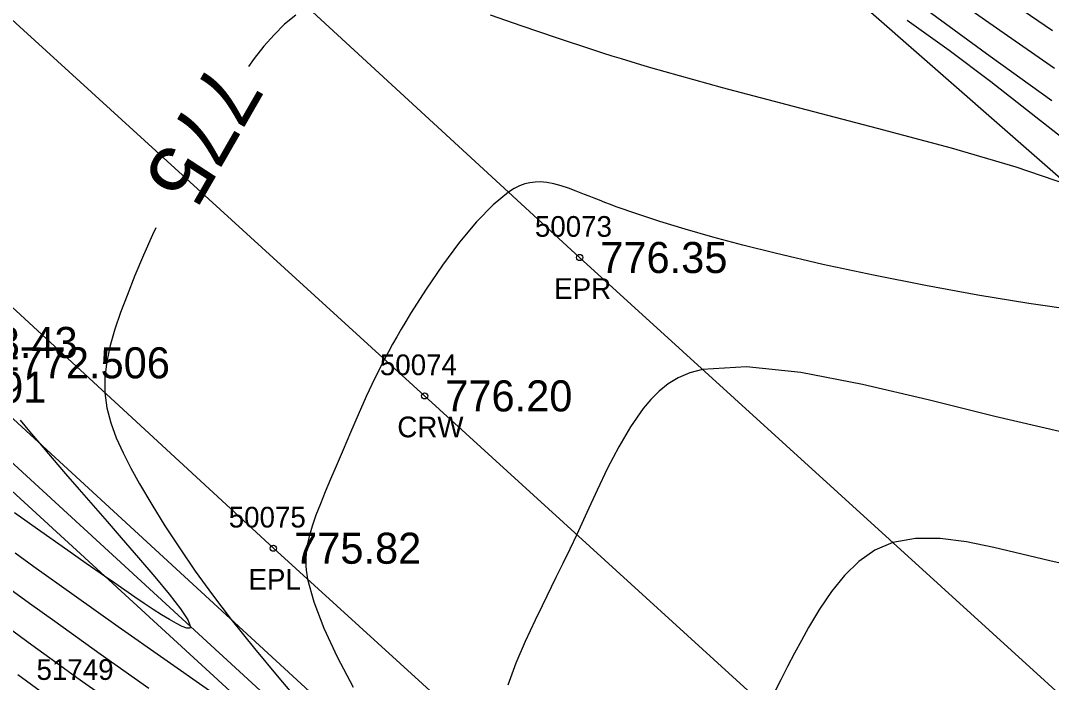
# Model space of a CAD drawing. Extents: x 1378535 to 1380697, y 997729 to 1000024.
# Drawn here: x 1379852.76 to 1379902.52, y 998773.69 to 998805.66 of the extents above; entities that cross this region are included whole.
import ezdxf

# ---------------------------------------------------------------- set-up
doc = ezdxf.new("R2010")
doc.units = 0
for name, color, linetype in [('RD_DTM_BkLn1', 7, 'Continuous'), ('RD_DTM_BkLn2', 7, 'Continuous'), ('RD_DTM_BkLn_txCode', 7, 'Continuous'), ('RD_DTM_Major1', 7, 'Continuous'), ('RD_DTM_Major1_Lbl', 7, 'Continuous'), ('RD_DTM_Minor1', 7, 'Continuous'), ('RD_EX_H2O', 7, 'Continuous'), ('RD_EX_Road', 7, 'Continuous'), ('RD_EX_Road_txCode', 7, 'Continuous'), ('RD_EX_TX_H2O_ELEV', 7, 'Continuous'), ('RD_EX_TX_Misc_ELEV', 7, 'Continuous'), ('RD_EX_TX_Road_ELEV', 7, 'Continuous'), ('RD_HC_Survey_ELEV', 7, 'Continuous'), ('RD_HC_Survey_txCode', 7, 'Continuous'), ('RD_SMD_Locator', 7, 'Continuous')]:
    doc.layers.add(name, color=color, linetype=linetype)

msp = doc.modelspace()

# ---------------------------------------------------------------- linework, layer by layer
at = {"layer": 'RD_DTM_BkLn1'}
msp.add_lwpolyline([(1380004.092, 998667.469), (1379960.441, 998707.181), (1379917.6, 998746.178), (1379872.26, 998787.533), (1379830.053, 998826.06), (1379785.115, 998866.805), (1379748.988, 998899.861), (1379722.936, 998924.281)], dxfattribs=at)
at = {"layer": 'RD_DTM_BkLn2'}
for points in [[(1380137.104, 998617.435), (1380114.932, 998627.982), (1380110.142, 998637.412), (1380109.582, 998648.354), (1380098.693, 998654.921), (1380088.864, 998651.688), (1380069.259, 998664.275), (1380051.712, 998676.601), (1380045.085, 998683.058), (1380025.38, 998678.361), (1380019.034, 998684.269), (1380023.868, 998692.688), (1380008.939, 998708.879), (1379966.873, 998742.441), (1379939.691, 998764.989), (1379904.79, 998796.424), (1379861.371, 998834.485), (1379829.578, 998867.997), (1379786.438, 998908.428), (1379759.831, 998933.444)], [(1379737.292, 998874.883), (1379752.749, 998868.877), (1379772.794, 998857.625), (1379802.995, 998831.849), (1379848.378, 998790.114), (1379894.268, 998747.881), (1379937.731, 998707.347), (1379986.156, 998664.45), (1380033.629, 998623.704), (1380075.028, 998584.523), (1380116.989, 998546.354), (1380162.137, 998505.398), (1380208.594, 998461.82), (1380262.411, 998411.759)], [(1380321.815, 998326.615), (1380322.659, 998329.174), (1380322.261, 998332.77), (1380321.137, 998334.343), (1380320.107, 998334.637), (1380319.184, 998334.516), (1380315.041, 998338.979), (1380309.473, 998346.954), (1380304.757, 998357.874), (1380262.267, 998407.427), (1380207.067, 998458.846), (1380160.069, 998502.831), (1380114.551, 998544.043), (1380071.667, 998582.108), (1380029.128, 998620.782), (1379985.006, 998662.48), (1379936.375, 998704.347), (1379893.878, 998744.802), (1379846.871, 998787.948), (1379800.334, 998830.073), (1379753.878, 998865.5), (1379725.58, 998874.504)]]:
    msp.add_lwpolyline(points, dxfattribs=at)
at = {"layer": 'RD_DTM_Major1'}
for points in [[(1379866.045, 998805.925), (1379865.505, 998805.482), (1379864.994, 998804.98), (1379864.507, 998804.426), (1379864.036, 998803.83), (1379863.753, 998803.441)], [(1379903.303, 998797.728), (1379900.822, 998798.58), (1379897.687, 998799.495), (1379894.126, 998800.453), (1379890.37, 998801.434), (1379886.645, 998802.417), (1379883.182, 998803.383), (1379882.699, 998803.525), (1379882.225, 998803.667), (1379881.762, 998803.808), (1379881.309, 998803.948), (1379880.865, 998804.088), (1379880.429, 998804.228), (1379878.631, 998804.827), (1379876.972, 998805.398), (1379875.436, 998805.92)], [(1379859.282, 998795.647), (1379859.126, 998795.309), (1379858.692, 998794.326), (1379858.282, 998793.349), (1379857.897, 998792.384), (1379857.589, 998791.564), (1379857.315, 998790.759), (1379857.089, 998789.968), (1379856.924, 998789.191), (1379856.834, 998788.43), (1379856.832, 998787.682), (1379856.928, 998786.949), (1379857.113, 998786.224), (1379857.376, 998785.501), (1379857.703, 998784.774), (1379858.084, 998784.037), (1379858.507, 998783.282), (1379859.091, 998782.289), (1379859.728, 998781.256), (1379860.424, 998780.185), (1379861.186, 998779.073), (1379862.018, 998777.92), (1379862.928, 998776.724), (1379864.049, 998775.324), (1379865.221, 998773.915), (1379866.389, 998772.546)], [(1379861.872, 998773.284), (1379859.672, 998774.829), (1379857.469, 998776.384), (1379855.35, 998777.887), (1379853.405, 998779.277), (1379852.497, 998779.93)]]:
    msp.add_lwpolyline(points, dxfattribs=at)
at = {"layer": 'RD_DTM_Minor1'}
for points in [[(1379902.67, 998803.353), (1379900.028, 998805.176), (1379897.15, 998807.216)], [(1379902.571, 998805.168), (1379900.096, 998806.872)], [(1379902.541, 998801.782), (1379899.557, 998803.921), (1379896.324, 998806.291)], [(1379903.403, 998799.715), (1379901.543, 998801.173), (1379899.595, 998802.696), (1379897.588, 998804.216), (1379895.551, 998805.664)], [(1379903.776, 998791.653), (1379901.425, 998791.997), (1379898.961, 998792.404), (1379896.442, 998792.863), (1379893.932, 998793.361), (1379891.49, 998793.885), (1379889.178, 998794.424), (1379887.626, 998794.815), (1379886.178, 998795.203), (1379884.837, 998795.586), (1379883.609, 998795.961), (1379882.499, 998796.324), (1379881.511, 998796.672), (1379881.228, 998796.777), (1379880.957, 998796.88), (1379880.696, 998796.98), (1379880.446, 998797.079), (1379880.205, 998797.174), (1379879.973, 998797.267), (1379879.578, 998797.424), (1379879.205, 998797.566), (1379878.848, 998797.687), (1379878.503, 998797.782), (1379878.168, 998797.846), (1379877.838, 998797.872), (1379877.594, 998797.865), (1379877.349, 998797.832), (1379877.1, 998797.769), (1379876.846, 998797.675), (1379876.585, 998797.545), (1379876.313, 998797.377), (1379875.57, 998796.769), (1379874.774, 998795.944), (1379873.953, 998794.953), (1379873.13, 998793.849), (1379872.332, 998792.682), (1379871.583, 998791.505), (1379871.355, 998791.131), (1379871.135, 998790.761), (1379870.923, 998790.393), (1379870.717, 998790.027), (1379870.517, 998789.663), (1379870.324, 998789.3), (1379869.867, 998788.395), (1379869.444, 998787.497), (1379869.049, 998786.616), (1379868.679, 998785.757), (1379868.33, 998784.931), (1379867.998, 998784.144), (1379867.725, 998783.504), (1379867.467, 998782.897), (1379867.23, 998782.32), (1379867.017, 998781.769), (1379866.835, 998781.244), (1379866.688, 998780.74), (1379866.653, 998780.599), (1379866.622, 998780.459), (1379866.594, 998780.319), (1379866.571, 998780.18), (1379866.552, 998780.04), (1379866.537, 998779.899), (1379866.525, 998779.711), (1379866.522, 998779.519), (1379866.528, 998779.321), (1379866.545, 998779.115), (1379866.573, 998778.899), (1379866.613, 998778.672), (1379866.913, 998777.584), (1379867.402, 998776.317), (1379868.045, 998774.926), (1379868.807, 998773.466)], [(1379902.908, 998785.808), (1379899.785, 998786.538), (1379896.566, 998787.338), (1379893.398, 998788.086), (1379890.429, 998788.661), (1379887.807, 998788.944), (1379885.679, 998788.813), (1379885.057, 998788.642), (1379884.507, 998788.406), (1379884.019, 998788.111), (1379883.581, 998787.76), (1379883.183, 998787.361), (1379882.813, 998786.918), (1379882.2, 998786.043), (1379881.63, 998785.075), (1379881.095, 998784.042), (1379880.585, 998782.973), (1379880.091, 998781.893), (1379879.606, 998780.833), (1379879.272, 998780.126), (1379878.938, 998779.434), (1379878.603, 998778.752), (1379877.934, 998777.389), (1379877.6, 998776.697), (1379877.121, 998775.669), (1379876.671, 998774.617), (1379876.278, 998773.551)], [(1379852.734, 998786.358), (1379853.194, 998785.806), (1379853.666, 998785.247), (1379854.287, 998784.52), (1379854.93, 998783.775), (1379855.589, 998783.015), (1379856.261, 998782.243), (1379856.94, 998781.463), (1379857.621, 998780.679), (1379858.455, 998779.714), (1379859.238, 998778.792), (1379859.926, 998777.954), (1379860.473, 998777.245), (1379860.834, 998776.707), (1379860.963, 998776.384), (1379860.913, 998776.309), (1379860.777, 998776.315), (1379860.563, 998776.393), (1379860.282, 998776.532), (1379859.946, 998776.724), (1379859.565, 998776.958), (1379859.159, 998777.22), (1379858.724, 998777.507), (1379858.267, 998777.816), (1379857.793, 998778.142), (1379857.305, 998778.48), (1379856.811, 998778.825), (1379855.93, 998779.44), (1379855.048, 998780.058), (1379854.172, 998780.675), (1379853.308, 998781.286), (1379852.463, 998781.886)], [(1379903.518, 998779.32), (1379902.441, 998779.564), (1379901.091, 998779.893), (1379899.742, 998780.214), (1379898.418, 998780.477), (1379897.147, 998780.637), (1379895.955, 998780.642), (1379894.867, 998780.447), (1379893.999, 998780.073), (1379893.224, 998779.532), (1379892.529, 998778.856), (1379891.902, 998778.077), (1379891.33, 998777.228), (1379890.8, 998776.341), (1379890.455, 998775.723), (1379890.118, 998775.1), (1379889.786, 998774.467), (1379889.453, 998773.821), (1379889.115, 998773.16)], [(1379858.95, 998773.4), (1379856.603, 998775.064), (1379854.412, 998776.63), (1379853.196, 998777.506), (1379852.061, 998778.329)], [(1379856.502, 998773.181), (1379855.476, 998773.914), (1379854.459, 998774.647), (1379853.295, 998775.494), (1379852.137, 998776.343)], [(1379853.712, 998773.269), (1379852.623, 998774.065)]]:
    msp.add_lwpolyline(points, dxfattribs=at)
at = {"layer": 'RD_EX_H2O'}
msp.add_lwpolyline([(1379736.894, 998874.065), (1379751.828, 998867.642), (1379771.891, 998856.367), (1379801.405, 998830.336), (1379847.091, 998789.131), (1379893.404, 998746.574), (1379936.347, 998705.935), (1379983.745, 998664.271), (1380032.204, 998621.669), (1380073.465, 998582.905), (1380116.04, 998544.611), (1380160.954, 998503.902), (1380207.715, 998459.994), (1380261.249, 998409.341)], dxfattribs=at)
at = {"layer": 'RD_EX_Road'}
for points in [[(1380011.635, 998674.458), (1379968.255, 998714.254), (1379924.811, 998753.181), (1379879.744, 998794.218), (1379836.831, 998833.73), (1379792.754, 998873.502), (1379756.459, 998907.126), (1379730.54, 998932.03)], [(1379997.465, 998660.003), (1379953.435, 998699.92), (1379910.65, 998738.557), (1379864.964, 998780.174), (1379823.134, 998818.796), (1379778.446, 998859.585), (1379742.74, 998892.973), (1379715.649, 998915.949)]]:
    msp.add_lwpolyline(points, dxfattribs=at)
at = {"layer": 'RD_SMD_Locator'}
for centre in [(1379879.744, 998794.218), (1379872.26, 998787.533), (1379864.964, 998780.174)]:
    msp.add_circle(centre, 0.15, dxfattribs=at)

# ---------------------------------------------------------------- texts
at = {"layer": 'RD_DTM_BkLn_txCode'}
msp.add_text('51749', height=1, dxfattribs=at).set_placement((1379853.53, 998773.813))
at = {"layer": 'RD_DTM_Major1_Lbl'}
msp.add_text('775', height=3, rotation=240.1652, dxfattribs=at).set_placement((1379861.968, 998803.779))
at = {"layer": 'RD_EX_Road_txCode'}
for s, p in [('50073', (1379877.587, 998795.218)), ('EPR', (1379878.516, 998792.218)), ('50075', (1379862.807, 998781.174)), ('EPL', (1379863.759, 998778.174))]:
    msp.add_text(s, height=1, dxfattribs=at).set_placement(p)
at = {"layer": 'RD_EX_TX_H2O_ELEV'}
msp.add_text('EL=772.506', height=1.5, dxfattribs=at).set_placement((1379849.091, 998788.381))
at = {"layer": 'RD_EX_TX_Misc_ELEV'}
for s, p in [('773.43', (1379849.378, 998789.364)), ('772.91', (1379847.871, 998787.198))]:
    msp.add_text(s, height=1.5, dxfattribs=at).set_placement(p)
at = {"layer": 'RD_EX_TX_Road_ELEV'}
for s, p in [('776.35', (1379880.744, 998793.468)), ('775.82', (1379865.964, 998779.424))]:
    msp.add_text(s, height=1.5, dxfattribs=at).set_placement(p)
at = {"layer": 'RD_HC_Survey_ELEV'}
msp.add_text('776.20', height=1.5, dxfattribs=at).set_placement((1379873.26, 998786.783))
at = {"layer": 'RD_HC_Survey_txCode'}
for s, p in [('50074', (1379870.103, 998788.533)), ('CRW', (1379870.945, 998785.533))]:
    msp.add_text(s, height=1, dxfattribs=at).set_placement(p)

doc.saveas('drawing.dxf')
